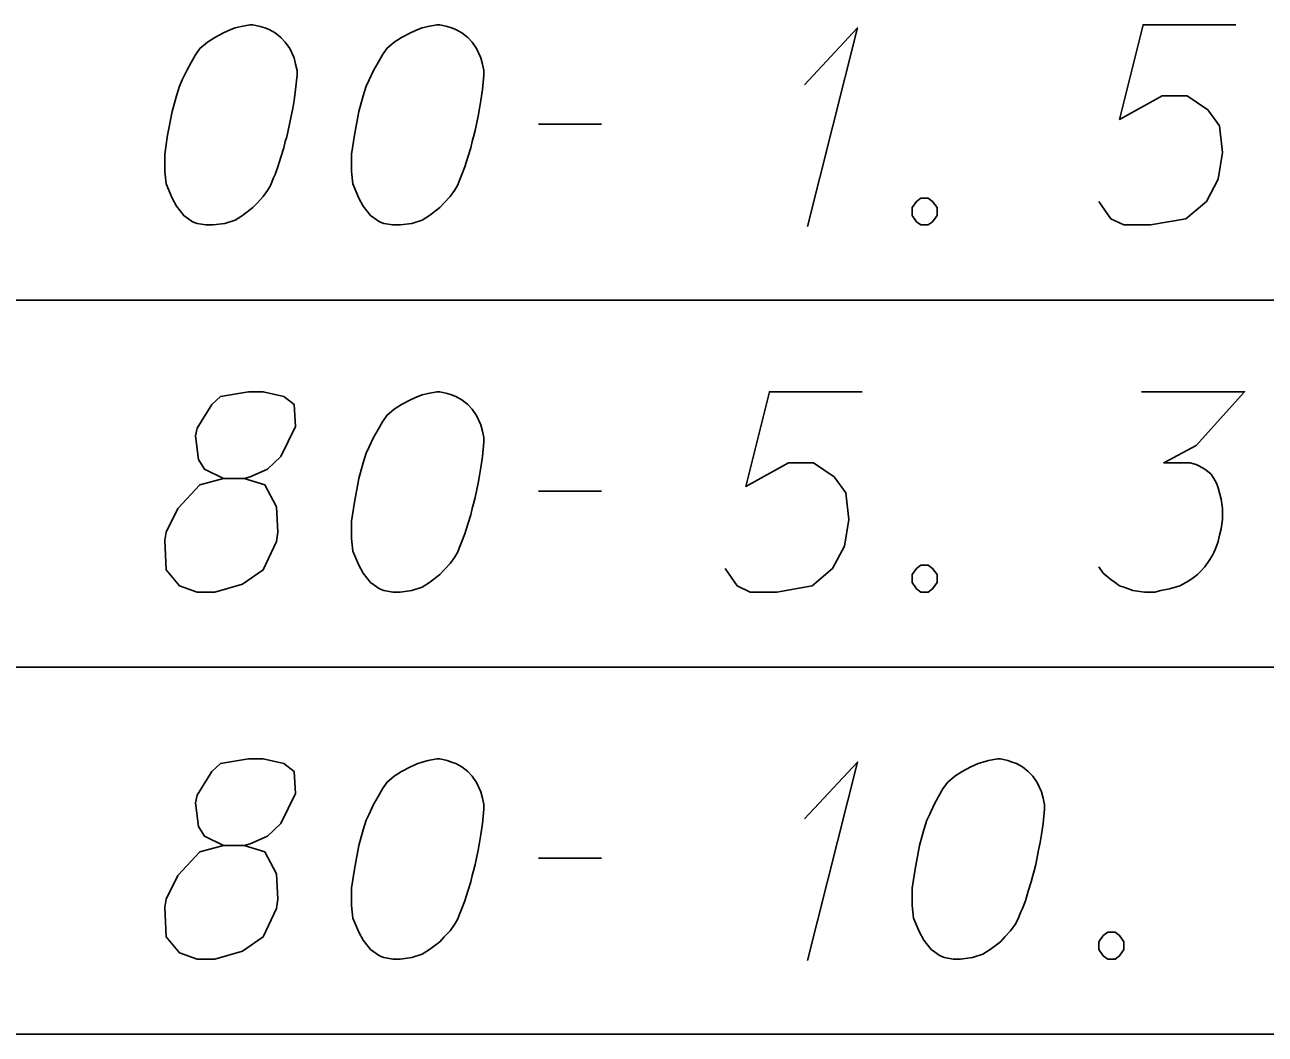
# Model space of a CAD drawing. Extents: x 2074207 to 2076812, y 516372 to 523312.
# Drawn here: x 2076397.04 to 2076426.78, y 517187.7 to 517211.9 of the extents above; entities that cross this region are included whole.
import ezdxf

# ---------------------------------------------------------------- set-up
doc = ezdxf.new("R2010")
doc.units = 0
for name, color, linetype in [('Prop DirtTable_ Soil Test Results - Outline (Major)', 7, 'Continuous'), ('Prop DirtTable_ Soil Test Results - Outline (Minor)', 7, 'Continuous'), ('Prop DirtTable_ Soil Test Results - Tx (Sample Data)', 7, 'Continuous')]:
    doc.layers.add(name, color=color, linetype=linetype)

msp = doc.modelspace()

# ---------------------------------------------------------------- linework, layer by layer
at = {"layer": 'Prop DirtTable_ Soil Test Results - Outline (Major)'}
msp.add_line((2076260.609, 517187.696), (2076811.903, 517187.696), dxfattribs=at)
at = {"layer": 'Prop DirtTable_ Soil Test Results - Outline (Minor)'}
for p, q in [((2076260.609, 517205.296), (2076811.903, 517205.296)), ((2076260.609, 517205.296), (2076811.903, 517205.296)), ((2076260.609, 517196.496), (2076811.903, 517196.496)), ((2076260.609, 517196.496), (2076811.903, 517196.496)), ((2076260.609, 517187.696), (2076811.903, 517187.696))]:
    msp.add_line(p, q, dxfattribs=at)
at = {"layer": 'Prop DirtTable_ Soil Test Results - Tx (Sample Data)'}
for points in [[(2076402.512, 517211.898), (2076402.442, 517211.898), (2076402.23, 517211.86), (2076402.089, 517211.822), (2076401.983, 517211.785), (2076401.807, 517211.709), (2076401.595, 517211.596), (2076401.419, 517211.482), (2076401.242, 517211.331), (2076401.136, 517211.18), (2076401.031, 517210.991), (2076400.925, 517210.802), (2076400.819, 517210.575), (2076400.748, 517210.424), (2076400.678, 517210.197), (2076400.572, 517209.819), (2076400.466, 517209.252), (2076400.396, 517208.799), (2076400.396, 517208.383), (2076400.431, 517208.081), (2076400.572, 517207.741), (2076400.678, 517207.552), (2076400.854, 517207.325), (2076401.066, 517207.174), (2076401.172, 517207.136), (2076401.383, 517207.098), (2076401.56, 517207.098), (2076401.842, 517207.136), (2076402.089, 517207.211), (2076402.265, 517207.325), (2076402.512, 517207.514), (2076402.618, 517207.627), (2076402.759, 517207.778), (2076402.865, 517207.929), (2076402.935, 517208.043), (2076403.006, 517208.232), (2076403.041, 517208.307), (2076403.112, 517208.496), (2076403.182, 517208.723), (2076403.253, 517208.95), (2076403.288, 517209.101), (2076403.323, 517209.215), (2076403.359, 517209.366), (2076403.429, 517209.706), (2076403.465, 517209.895), (2076403.5, 517210.084), (2076403.535, 517210.348), (2076403.57, 517210.689), (2076403.57, 517210.802), (2076403.535, 517210.953), (2076403.5, 517211.104), (2076403.394, 517211.331), (2076403.288, 517211.482), (2076403.182, 517211.596), (2076403.041, 517211.709), (2076402.9, 517211.785), (2076402.794, 517211.822), (2076402.689, 517211.86), (2076402.512, 517211.898)], [(2076406.992, 517211.898), (2076406.922, 517211.898), (2076406.71, 517211.86), (2076406.569, 517211.822), (2076406.463, 517211.785), (2076406.287, 517211.709), (2076406.075, 517211.596), (2076405.899, 517211.482), (2076405.722, 517211.331), (2076405.616, 517211.18), (2076405.511, 517210.991), (2076405.405, 517210.802), (2076405.299, 517210.575), (2076405.228, 517210.424), (2076405.158, 517210.197), (2076405.052, 517209.819), (2076404.946, 517209.252), (2076404.876, 517208.799), (2076404.876, 517208.383), (2076404.911, 517208.081), (2076405.052, 517207.741), (2076405.158, 517207.552), (2076405.334, 517207.325), (2076405.546, 517207.174), (2076405.652, 517207.136), (2076405.863, 517207.098), (2076406.04, 517207.098), (2076406.322, 517207.136), (2076406.569, 517207.211), (2076406.745, 517207.325), (2076406.992, 517207.514), (2076407.098, 517207.627), (2076407.239, 517207.778), (2076407.345, 517207.929), (2076407.415, 517208.043), (2076407.486, 517208.232), (2076407.521, 517208.307), (2076407.592, 517208.496), (2076407.662, 517208.723), (2076407.733, 517208.95), (2076407.768, 517209.101), (2076407.803, 517209.215), (2076407.839, 517209.366), (2076407.909, 517209.706), (2076407.945, 517209.895), (2076407.98, 517210.084), (2076408.015, 517210.348), (2076408.05, 517210.689), (2076408.05, 517210.802), (2076408.015, 517210.953), (2076407.98, 517211.104), (2076407.874, 517211.331), (2076407.768, 517211.482), (2076407.662, 517211.596), (2076407.521, 517211.709), (2076407.38, 517211.785), (2076407.274, 517211.822), (2076407.169, 517211.86), (2076406.992, 517211.898)], [(2076415.74, 517210.462), (2076417.01, 517211.822), (2076415.811, 517207.06)], [(2076426.076, 517211.898), (2076423.854, 517211.898), (2076423.289, 517209.63), (2076424.312, 517210.197), (2076424.912, 517210.197), (2076425.406, 517209.857), (2076425.688, 517209.479), (2076425.759, 517208.837), (2076425.653, 517208.194), (2076425.371, 517207.665), (2076424.877, 517207.249), (2076424.03, 517207.098), (2076423.395, 517207.098), (2076423.078, 517207.249), (2076422.796, 517207.665)], [(2076409.356, 517209.517), (2076410.872, 517209.517)], [(2076418.527, 517207.741), (2076418.704, 517207.741), (2076418.809, 517207.665), (2076418.915, 517207.514), (2076418.915, 517207.325), (2076418.809, 517207.174), (2076418.704, 517207.098), (2076418.527, 517207.098), (2076418.421, 517207.174), (2076418.316, 517207.325), (2076418.316, 517207.514), (2076418.421, 517207.665), (2076418.527, 517207.741)], [(2076401.807, 517201.019), (2076402.3, 517201.019), (2076402.442, 517201.057), (2076402.865, 517201.246), (2076403.182, 517201.548), (2076403.535, 517202.267), (2076403.5, 517202.796), (2076403.253, 517202.985), (2076402.759, 517203.098), (2076402.406, 517203.098), (2076401.736, 517202.985), (2076401.524, 517202.796), (2076401.172, 517202.229), (2076401.136, 517202.04), (2076401.207, 517201.473), (2076401.348, 517201.246), (2076401.807, 517201.019), (2076401.242, 517200.868), (2076400.713, 517200.301), (2076400.431, 517199.734), (2076400.396, 517199.545), (2076400.431, 517198.827), (2076400.748, 517198.449), (2076401.172, 517198.298), (2076401.595, 517198.298), (2076402.265, 517198.487), (2076402.759, 517198.827), (2076403.077, 517199.507), (2076403.112, 517199.734), (2076403.077, 517200.339), (2076402.794, 517200.868), (2076402.3, 517201.019)], [(2076406.992, 517203.098), (2076406.922, 517203.098), (2076406.71, 517203.06), (2076406.569, 517203.022), (2076406.463, 517202.985), (2076406.287, 517202.909), (2076406.075, 517202.796), (2076405.899, 517202.682), (2076405.722, 517202.531), (2076405.616, 517202.38), (2076405.511, 517202.191), (2076405.405, 517202.002), (2076405.299, 517201.775), (2076405.228, 517201.624), (2076405.158, 517201.397), (2076405.052, 517201.019), (2076404.946, 517200.452), (2076404.876, 517199.999), (2076404.876, 517199.583), (2076404.911, 517199.281), (2076405.052, 517198.941), (2076405.158, 517198.752), (2076405.334, 517198.525), (2076405.546, 517198.374), (2076405.652, 517198.336), (2076405.863, 517198.298), (2076406.04, 517198.298), (2076406.322, 517198.336), (2076406.569, 517198.411), (2076406.745, 517198.525), (2076406.992, 517198.714), (2076407.098, 517198.827), (2076407.239, 517198.978), (2076407.345, 517199.129), (2076407.415, 517199.243), (2076407.486, 517199.432), (2076407.521, 517199.507), (2076407.592, 517199.696), (2076407.662, 517199.923), (2076407.733, 517200.15), (2076407.768, 517200.301), (2076407.803, 517200.415), (2076407.839, 517200.566), (2076407.909, 517200.906), (2076407.945, 517201.095), (2076407.98, 517201.284), (2076408.015, 517201.548), (2076408.05, 517201.889), (2076408.05, 517202.002), (2076408.015, 517202.153), (2076407.98, 517202.304), (2076407.874, 517202.531), (2076407.768, 517202.682), (2076407.662, 517202.796), (2076407.521, 517202.909), (2076407.38, 517202.985), (2076407.274, 517203.022), (2076407.169, 517203.06), (2076406.992, 517203.098)], [(2076417.116, 517203.098), (2076414.894, 517203.098), (2076414.329, 517200.83), (2076415.352, 517201.397), (2076415.952, 517201.397), (2076416.446, 517201.057), (2076416.728, 517200.679), (2076416.799, 517200.037), (2076416.693, 517199.394), (2076416.411, 517198.865), (2076415.917, 517198.449), (2076415.07, 517198.298), (2076414.435, 517198.298), (2076414.118, 517198.449), (2076413.836, 517198.865)], [(2076423.819, 517203.098), (2076426.288, 517203.098), (2076425.124, 517201.813), (2076424.348, 517201.397), (2076424.983, 517201.397), (2076425.124, 517201.359), (2076425.194, 517201.322), (2076425.265, 517201.284), (2076425.335, 517201.246), (2076425.477, 517201.133), (2076425.547, 517201.019), (2076425.618, 517200.906), (2076425.653, 517200.792), (2076425.723, 517200.528), (2076425.759, 517200.301), (2076425.759, 517200.188), (2076425.759, 517200.037), (2076425.723, 517199.81), (2076425.688, 517199.659), (2076425.653, 517199.507), (2076425.618, 517199.394), (2076425.582, 517199.318), (2076425.547, 517199.243), (2076425.512, 517199.167), (2076425.441, 517199.054), (2076425.335, 517198.903), (2076425.23, 517198.789), (2076425.159, 517198.714), (2076425.053, 517198.638), (2076424.947, 517198.563), (2076424.806, 517198.487), (2076424.736, 517198.449), (2076424.489, 517198.374), (2076424.277, 517198.336), (2076424.136, 517198.298), (2076423.889, 517198.298), (2076423.607, 517198.336), (2076423.501, 517198.374), (2076423.395, 517198.411), (2076423.289, 517198.449), (2076423.184, 517198.525), (2076423.078, 517198.6), (2076422.901, 517198.752), (2076422.796, 517198.903)], [(2076409.356, 517200.717), (2076410.872, 517200.717)], [(2076418.527, 517198.941), (2076418.704, 517198.941), (2076418.809, 517198.865), (2076418.915, 517198.714), (2076418.915, 517198.525), (2076418.809, 517198.374), (2076418.704, 517198.298), (2076418.527, 517198.298), (2076418.421, 517198.374), (2076418.316, 517198.525), (2076418.316, 517198.714), (2076418.421, 517198.865), (2076418.527, 517198.941)], [(2076401.807, 517192.219), (2076402.3, 517192.219), (2076402.442, 517192.257), (2076402.865, 517192.446), (2076403.182, 517192.748), (2076403.535, 517193.467), (2076403.5, 517193.996), (2076403.253, 517194.185), (2076402.759, 517194.298), (2076402.406, 517194.298), (2076401.736, 517194.185), (2076401.524, 517193.996), (2076401.172, 517193.429), (2076401.136, 517193.24), (2076401.207, 517192.673), (2076401.348, 517192.446), (2076401.807, 517192.219), (2076401.242, 517192.068), (2076400.713, 517191.501), (2076400.431, 517190.934), (2076400.396, 517190.745), (2076400.431, 517190.027), (2076400.748, 517189.649), (2076401.172, 517189.498), (2076401.595, 517189.498), (2076402.265, 517189.687), (2076402.759, 517190.027), (2076403.077, 517190.707), (2076403.112, 517190.934), (2076403.077, 517191.539), (2076402.794, 517192.068), (2076402.3, 517192.219)], [(2076406.992, 517194.298), (2076406.922, 517194.298), (2076406.71, 517194.26), (2076406.569, 517194.222), (2076406.463, 517194.185), (2076406.287, 517194.109), (2076406.075, 517193.996), (2076405.899, 517193.882), (2076405.722, 517193.731), (2076405.616, 517193.58), (2076405.511, 517193.391), (2076405.405, 517193.202), (2076405.299, 517192.975), (2076405.228, 517192.824), (2076405.158, 517192.597), (2076405.052, 517192.219), (2076404.946, 517191.652), (2076404.876, 517191.199), (2076404.876, 517190.783), (2076404.911, 517190.481), (2076405.052, 517190.141), (2076405.158, 517189.952), (2076405.334, 517189.725), (2076405.546, 517189.574), (2076405.652, 517189.536), (2076405.863, 517189.498), (2076406.04, 517189.498), (2076406.322, 517189.536), (2076406.569, 517189.611), (2076406.745, 517189.725), (2076406.992, 517189.914), (2076407.098, 517190.027), (2076407.239, 517190.178), (2076407.345, 517190.329), (2076407.415, 517190.443), (2076407.486, 517190.632), (2076407.521, 517190.707), (2076407.592, 517190.896), (2076407.662, 517191.123), (2076407.733, 517191.35), (2076407.768, 517191.501), (2076407.803, 517191.615), (2076407.839, 517191.766), (2076407.909, 517192.106), (2076407.945, 517192.295), (2076407.98, 517192.484), (2076408.015, 517192.748), (2076408.05, 517193.089), (2076408.05, 517193.202), (2076408.015, 517193.353), (2076407.98, 517193.504), (2076407.874, 517193.731), (2076407.768, 517193.882), (2076407.662, 517193.996), (2076407.521, 517194.109), (2076407.38, 517194.185), (2076407.274, 517194.222), (2076407.169, 517194.26), (2076406.992, 517194.298)], [(2076415.74, 517192.862), (2076417.01, 517194.222), (2076415.811, 517189.46)], [(2076420.432, 517194.298), (2076420.362, 517194.298), (2076420.15, 517194.26), (2076420.009, 517194.222), (2076419.903, 517194.185), (2076419.727, 517194.109), (2076419.515, 517193.996), (2076419.339, 517193.882), (2076419.162, 517193.731), (2076419.056, 517193.58), (2076418.951, 517193.391), (2076418.845, 517193.202), (2076418.739, 517192.975), (2076418.668, 517192.824), (2076418.598, 517192.597), (2076418.492, 517192.219), (2076418.386, 517191.652), (2076418.316, 517191.199), (2076418.316, 517190.783), (2076418.351, 517190.481), (2076418.492, 517190.141), (2076418.598, 517189.952), (2076418.774, 517189.725), (2076418.986, 517189.574), (2076419.092, 517189.536), (2076419.303, 517189.498), (2076419.48, 517189.498), (2076419.762, 517189.536), (2076420.009, 517189.611), (2076420.185, 517189.725), (2076420.432, 517189.914), (2076420.538, 517190.027), (2076420.679, 517190.178), (2076420.785, 517190.329), (2076420.855, 517190.443), (2076420.926, 517190.632), (2076420.961, 517190.707), (2076421.032, 517190.896), (2076421.102, 517191.123), (2076421.173, 517191.35), (2076421.208, 517191.501), (2076421.243, 517191.615), (2076421.279, 517191.766), (2076421.349, 517192.106), (2076421.385, 517192.295), (2076421.42, 517192.484), (2076421.455, 517192.748), (2076421.49, 517193.089), (2076421.49, 517193.202), (2076421.455, 517193.353), (2076421.42, 517193.504), (2076421.314, 517193.731), (2076421.208, 517193.882), (2076421.102, 517193.996), (2076420.961, 517194.109), (2076420.82, 517194.185), (2076420.714, 517194.222), (2076420.609, 517194.26), (2076420.432, 517194.298)], [(2076409.356, 517191.917), (2076410.872, 517191.917)], [(2076423.007, 517190.141), (2076423.184, 517190.141), (2076423.289, 517190.065), (2076423.395, 517189.914), (2076423.395, 517189.725), (2076423.289, 517189.574), (2076423.184, 517189.498), (2076423.007, 517189.498), (2076422.901, 517189.574), (2076422.796, 517189.725), (2076422.796, 517189.914), (2076422.901, 517190.065), (2076423.007, 517190.141)]]:
    msp.add_lwpolyline(points, dxfattribs=at)

doc.saveas('drawing.dxf')
